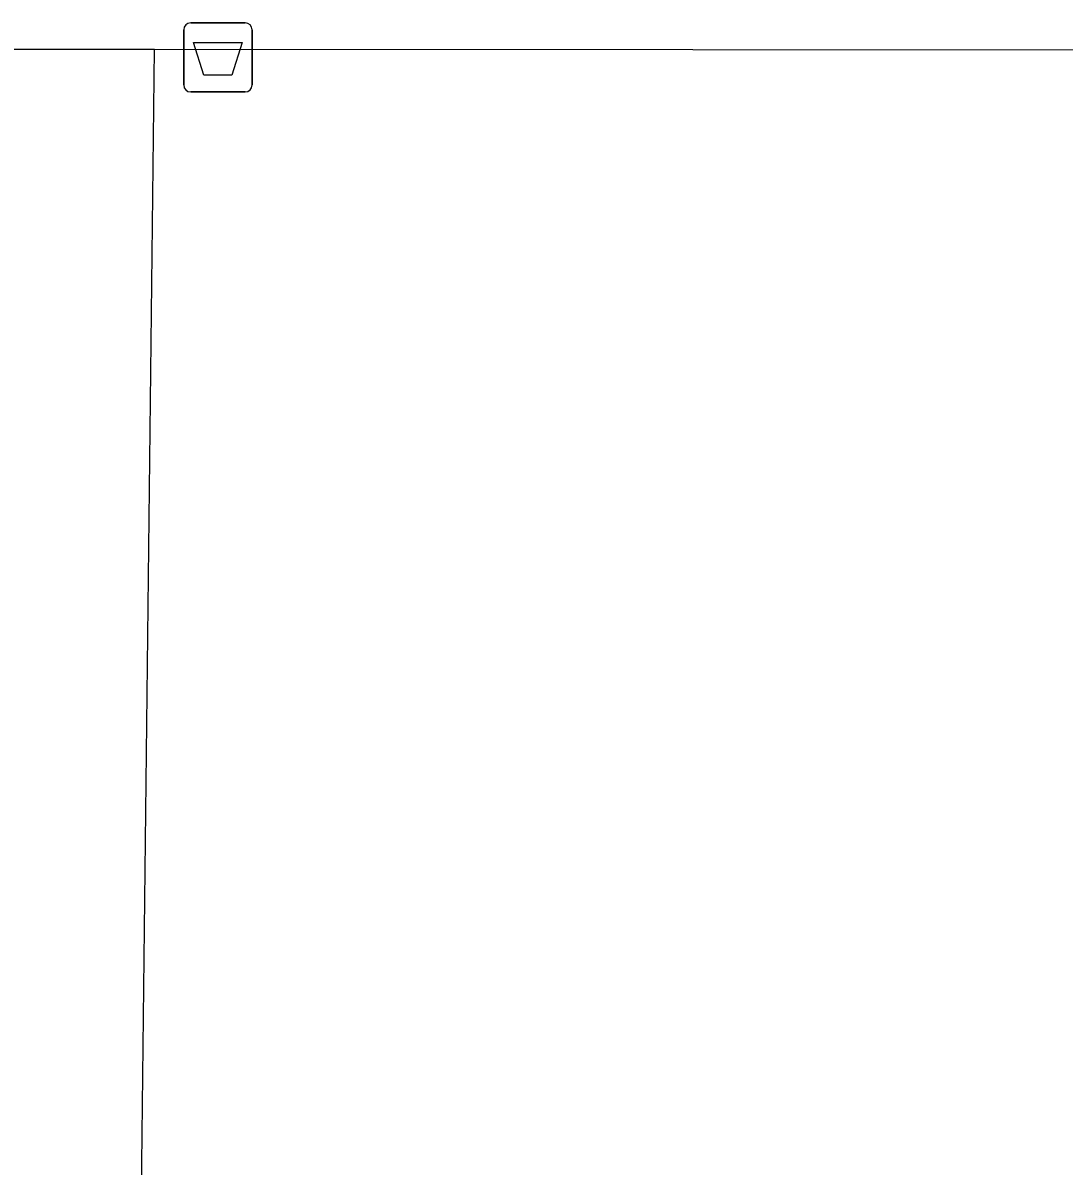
# Model space of a CAD drawing. Extents: x 160732 to 162105, y 387428 to 388479.
# Drawn here: x 160955.15 to 160970.23, y 388301.52 to 388318.07 of the extents above; entities that cross this region are included whole.
import ezdxf

# ---------------------------------------------------------------- set-up
doc = ezdxf.new("R2010")
doc.units = 0
for name, color, linetype in [('IMGEO_Afvalbak', 7, 'Continuous'), ('IMGEO_Voetpad_gesloten', 7, 'Continuous'), ('IMGEO_Voetpad_open', 7, 'Continuous')]:
    doc.layers.add(name, color=color, linetype=linetype)

msp = doc.modelspace()

# ---------------------------------------------------------------- linework, layer by layer
at = {"layer": 'IMGEO_Afvalbak'}
for p, q in [((160957.479, 388317.17), (160957.479, 388317.97)), ((160957.479, 388317.97), (160957.479, 388317.17)), ((160957.579, 388318.07), (160958.369, 388318.07)), ((160958.369, 388318.07), (160957.579, 388318.07)), ((160958.469, 388317.97), (160958.469, 388317.17)), ((160958.469, 388317.17), (160958.469, 388317.97)), ((160958.369, 388317.07), (160957.579, 388317.07)), ((160957.579, 388317.07), (160958.369, 388317.07))]:
    msp.add_line(p, q, dxfattribs=at)
msp.add_lwpolyline([(160957.622, 388317.784), (160958.326, 388317.784), (160958.177, 388317.314), (160957.771, 388317.314), (160957.622, 388317.784)], dxfattribs=at)
for centre, start, end in [((160957.579, 388317.97), 90, 180), ((160957.579, 388317.97), 90, 180), ((160958.369, 388317.97), 0, 90), ((160958.369, 388317.97), 360, 90), ((160957.579, 388317.17), 180, 270), ((160957.579, 388317.17), 180, 270), ((160958.369, 388317.17), 270, 0), ((160958.369, 388317.17), 270, 0)]:
    msp.add_arc(centre, 0.1, start, end, dxfattribs=at)
at = {"layer": 'IMGEO_Voetpad_gesloten'}
for points in [[(160954.603, 388317.689), (160957.054, 388317.687)], [(160956.473, 388283.577), (160956.803, 388295.605), (160957.054, 388317.687)]]:
    msp.add_lwpolyline(points, dxfattribs=at)
at = {"layer": 'IMGEO_Voetpad_open'}
msp.add_lwpolyline([(160957.054, 388317.687), (160980.438, 388317.673)], dxfattribs=at)

doc.saveas('drawing.dxf')
